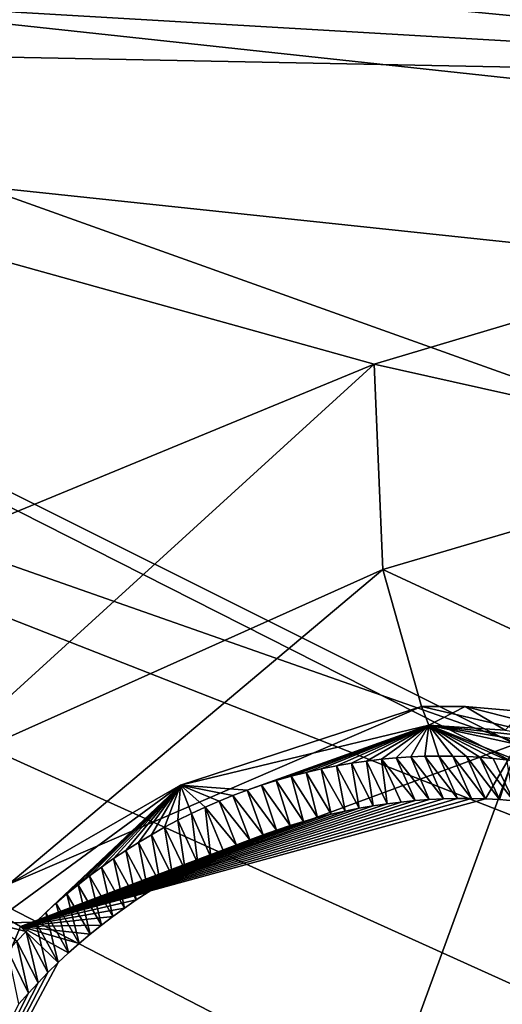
# Model space of a CAD drawing. Header units: millimetres. Extents: x -147 to 294, y -82 to 275.
# Tile 365 of 609: x 254.88 to 256.64, y 188.2 to 191.79. Entities that reach past the tile are written whole.
import ezdxf

# ---------------------------------------------------------------- set-up
doc = ezdxf.new("R2010")
doc.units = ezdxf.units.MM
doc.header["$LTSCALE"] = 67.506716
for name, color, linetype in [('1861', 7, 'CONTINUOUS'), ('1875', 7, 'CONTINUOUS'), ('1965', 7, 'CONTINUOUS'), ('1980', 7, 'CONTINUOUS'), ('1992', 7, 'CONTINUOUS'), ('3609', 7, 'CONTINUOUS'), ('3615', 7, 'CONTINUOUS'), ('3622', 7, 'CONTINUOUS'), ('3623', 7, 'CONTINUOUS'), ('3627', 7, 'CONTINUOUS'), ('3628', 7, 'CONTINUOUS'), ('3629', 7, 'CONTINUOUS'), ('751', 7, 'CONTINUOUS'), ('754', 7, 'CONTINUOUS'), ('807', 7, 'CONTINUOUS'), ('808', 7, 'CONTINUOUS'), ('809', 7, 'CONTINUOUS'), ('871', 7, 'CONTINUOUS'), ('925', 7, 'CONTINUOUS')]:
    doc.layers.add(name, color=color, linetype=linetype)

msp = doc.modelspace()

# ---------------------------------------------------------------- linework, layer by layer
at = {"layer": '1861', "linetype": 'CONTINUOUS'}
for points in [[(256.1755, 190.5356, -21.3275), (254.0064, 189.6418, -21.1411), (249.7258, 192.3305, -19.5089), (256.1755, 190.5356, -21.3275)], [(258.8838, 191.3416, -21.6902), (256.1755, 190.5356, -21.3275), (249.7258, 192.3305, -19.5089), (258.8838, 191.3416, -21.6902)], [(257.6423, 190.207, -21.7517), (256.1755, 190.5356, -21.3275), (258.8838, 191.3416, -21.6902), (257.6423, 190.207, -21.7517)]]:
    msp.add_3dface(points, dxfattribs=at)
at = {"layer": '1875', "linetype": 'CONTINUOUS'}
msp.add_3dface([(256.6768, 191.8249, -21.0486), (258.8838, 191.3416, -21.6902), (249.7258, 192.3305, -19.5089), (256.6768, 191.8249, -21.0486)], dxfattribs=at)
at = {"layer": '1965', "linetype": 'CONTINUOUS'}
for points in [[(254.8826, 188.4804, -19.2269), (256.7011, 189.1499, -19.4087), (249.2447, 191.7663, -17.1565), (254.8826, 188.4804, -19.2269)], [(249.2447, 191.7663, -17.1565), (256.7011, 189.1499, -19.4087), (259.5432, 190.676, -19.5829), (249.2447, 191.7663, -17.1565)], [(254.1326, 186.6917, -19.6291), (254.8826, 188.4804, -19.2269), (249.2447, 191.7663, -17.1565), (254.1326, 186.6917, -19.6291)]]:
    msp.add_3dface(points, dxfattribs=at)
at = {"layer": '1980', "linetype": 'CONTINUOUS'}
for points in [[(249.2374, 192.527, -16.9342), (249.2743, 192.1487, -17.0504), (259.1189, 191.5725, -19.2172), (249.2374, 192.527, -16.9342)], [(249.2743, 192.1487, -17.0504), (249.2447, 191.7663, -17.1565), (259.1189, 191.5725, -19.2172), (249.2743, 192.1487, -17.0504)], [(249.2447, 191.7663, -17.1565), (259.5432, 190.676, -19.5829), (259.1189, 191.5725, -19.2172), (249.2447, 191.7663, -17.1565)]]:
    msp.add_3dface(points, dxfattribs=at)
at = {"layer": '1992', "linetype": 'CONTINUOUS'}
for points in [[(249.2374, 192.527, -16.9342), (259.1189, 191.5725, -19.2172), (250.7056, 197.5463, -15.7704), (249.2374, 192.527, -16.9342)], [(250.7056, 197.5463, -15.7704), (259.1189, 191.5725, -19.2172), (260.9501, 194.9175, -18.665), (250.7056, 197.5463, -15.7704)]]:
    msp.add_3dface(points, dxfattribs=at)
at = {"layer": '3609', "linetype": 'CONTINUOUS'}
for points in [[(256.7011, 189.1499, -19.4087), (254.8826, 188.4804, -19.2269), (256.5835, 188.9468, -19.7433), (256.7011, 189.1499, -19.4087)], [(256.6346, 188.9442, -19.7561), (256.7011, 189.1499, -19.4087), (256.5835, 188.9468, -19.7433), (256.6346, 188.9442, -19.7561)], [(256.6855, 188.9404, -19.7693), (256.7011, 189.1499, -19.4087), (256.6346, 188.9442, -19.7561), (256.6855, 188.9404, -19.7693)], [(256.5835, 188.9468, -19.7433), (254.8826, 188.4804, -19.2269), (256.5322, 188.9481, -19.7309), (256.5835, 188.9468, -19.7433)], [(256.5322, 188.9481, -19.7309), (254.8826, 188.4804, -19.2269), (256.4808, 188.9481, -19.7188), (256.5322, 188.9481, -19.7309)], [(256.4808, 188.9481, -19.7188), (254.8826, 188.4804, -19.2269), (256.4293, 188.9469, -19.7072), (256.4808, 188.9481, -19.7188)], [(256.4293, 188.9469, -19.7072), (254.8826, 188.4804, -19.2269), (256.3777, 188.9443, -19.696), (256.4293, 188.9469, -19.7072)], [(256.3777, 188.9443, -19.696), (254.8826, 188.4804, -19.2269), (256.3262, 188.9406, -19.6852), (256.3777, 188.9443, -19.696)], [(256.3262, 188.9406, -19.6852), (254.8826, 188.4804, -19.2269), (256.2747, 188.9355, -19.6748), (256.3262, 188.9406, -19.6852)], [(256.2747, 188.9355, -19.6748), (254.8826, 188.4804, -19.2269), (256.2232, 188.9292, -19.6649), (256.2747, 188.9355, -19.6748)], [(256.2232, 188.9292, -19.6649), (254.8826, 188.4804, -19.2269), (256.1719, 188.9215, -19.6554), (256.2232, 188.9292, -19.6649)], [(256.1719, 188.9215, -19.6554), (254.8826, 188.4804, -19.2269), (256.1207, 188.9126, -19.6464), (256.1719, 188.9215, -19.6554)], [(256.1207, 188.9126, -19.6464), (254.8826, 188.4804, -19.2269), (256.0697, 188.9025, -19.6378), (256.1207, 188.9126, -19.6464)], [(256.0697, 188.9025, -19.6378), (254.8826, 188.4804, -19.2269), (256.0189, 188.891, -19.6297), (256.0697, 188.9025, -19.6378)], [(256.0189, 188.891, -19.6297), (254.8826, 188.4804, -19.2269), (255.9684, 188.8784, -19.622), (256.0189, 188.891, -19.6297)], [(255.9684, 188.8784, -19.622), (254.8826, 188.4804, -19.2269), (255.9182, 188.8645, -19.6149), (255.9684, 188.8784, -19.622)], [(255.9182, 188.8645, -19.6149), (254.8826, 188.4804, -19.2269), (255.8683, 188.8494, -19.6082), (255.9182, 188.8645, -19.6149)], [(255.8683, 188.8494, -19.6082), (254.8826, 188.4804, -19.2269), (255.8188, 188.8332, -19.602), (255.8683, 188.8494, -19.6082)], [(255.8188, 188.8332, -19.602), (254.8826, 188.4804, -19.2269), (255.7698, 188.8157, -19.5963), (255.8188, 188.8332, -19.602)], [(255.7698, 188.8157, -19.5963), (254.8826, 188.4804, -19.2269), (255.7213, 188.7971, -19.5911), (255.7698, 188.8157, -19.5963)], [(255.7213, 188.7971, -19.5911), (254.8826, 188.4804, -19.2269), (255.6732, 188.7774, -19.5864), (255.7213, 188.7971, -19.5911)], [(255.6732, 188.7774, -19.5864), (254.8826, 188.4804, -19.2269), (255.6256, 188.7564, -19.5822), (255.6732, 188.7774, -19.5864)], [(255.6256, 188.7564, -19.5822), (254.8826, 188.4804, -19.2269), (255.5783, 188.7343, -19.5784), (255.6256, 188.7564, -19.5822)], [(255.5783, 188.7343, -19.5784), (254.8826, 188.4804, -19.2269), (255.5315, 188.711, -19.5752), (255.5783, 188.7343, -19.5784)], [(255.5315, 188.711, -19.5752), (254.8826, 188.4804, -19.2269), (255.4853, 188.6866, -19.5724), (255.5315, 188.711, -19.5752)], [(255.4853, 188.6866, -19.5724), (254.8826, 188.4804, -19.2269), (255.4396, 188.6611, -19.5702), (255.4853, 188.6866, -19.5724)], [(255.4396, 188.6611, -19.5702), (254.8826, 188.4804, -19.2269), (255.3944, 188.6344, -19.5684), (255.4396, 188.6611, -19.5702)], [(255.3944, 188.6344, -19.5684), (254.8826, 188.4804, -19.2269), (255.3499, 188.6067, -19.5671), (255.3944, 188.6344, -19.5684)], [(255.3499, 188.6067, -19.5671), (254.8826, 188.4804, -19.2269), (255.3061, 188.5779, -19.5664), (255.3499, 188.6067, -19.5671)], [(255.3061, 188.5779, -19.5664), (254.8826, 188.4804, -19.2269), (255.2629, 188.5481, -19.5661), (255.3061, 188.5779, -19.5664)], [(255.2629, 188.5481, -19.5661), (254.8826, 188.4804, -19.2269), (255.2204, 188.5172, -19.5663), (255.2629, 188.5481, -19.5661)], [(255.2204, 188.5172, -19.5663), (254.8826, 188.4804, -19.2269), (255.1787, 188.4854, -19.5671), (255.2204, 188.5172, -19.5663)], [(254.8826, 188.4804, -19.2269), (254.1326, 186.6917, -19.6291), (255.0206, 188.3488, -19.5751), (254.8826, 188.4804, -19.2269)], [(255.1787, 188.4854, -19.5671), (254.8826, 188.4804, -19.2269), (255.1378, 188.4526, -19.5683), (255.1787, 188.4854, -19.5671)], [(255.1378, 188.4526, -19.5683), (254.8826, 188.4804, -19.2269), (255.0978, 188.4188, -19.5701), (255.1378, 188.4526, -19.5683)], [(255.0978, 188.4188, -19.5701), (254.8826, 188.4804, -19.2269), (255.0588, 188.3843, -19.5723), (255.0978, 188.4188, -19.5701)], [(255.0588, 188.3843, -19.5723), (254.8826, 188.4804, -19.2269), (255.0206, 188.3488, -19.5751), (255.0588, 188.3843, -19.5723)], [(255.0206, 188.3488, -19.5751), (254.1326, 186.6917, -19.6291), (254.9834, 188.3125, -19.5783), (255.0206, 188.3488, -19.5751)], [(254.9834, 188.3125, -19.5783), (254.1326, 186.6917, -19.6291), (254.947, 188.2753, -19.582), (254.9834, 188.3125, -19.5783)], [(254.947, 188.2753, -19.582), (254.1326, 186.6917, -19.6291), (254.9116, 188.2373, -19.5863), (254.947, 188.2753, -19.582)], [(254.9116, 188.2373, -19.5863), (254.1326, 186.6917, -19.6291), (254.8772, 188.1985, -19.591), (254.9116, 188.2373, -19.5863)]]:
    msp.add_3dface(points, dxfattribs=at)
at = {"layer": '3615', "linetype": 'CONTINUOUS'}
for points in [[(256.3095, 189.1004, -20.4073), (256.3777, 188.9443, -19.696), (256.2566, 189.0968, -20.397), (256.3095, 189.1004, -20.4073)], [(256.3616, 189.1026, -20.4179), (256.4293, 188.9469, -19.7072), (256.3095, 189.1004, -20.4073), (256.3616, 189.1026, -20.4179)], [(256.4293, 188.9469, -19.7072), (256.3777, 188.9443, -19.696), (256.3095, 189.1004, -20.4073), (256.4293, 188.9469, -19.7072)], [(256.4129, 189.1035, -20.4288), (256.4808, 188.9481, -19.7188), (256.3616, 189.1026, -20.4179), (256.4129, 189.1035, -20.4288)], [(256.4808, 188.9481, -19.7188), (256.4293, 188.9469, -19.7072), (256.3616, 189.1026, -20.4179), (256.4808, 188.9481, -19.7188)], [(256.5322, 188.9481, -19.7309), (256.4808, 188.9481, -19.7188), (256.4129, 189.1035, -20.4288), (256.5322, 188.9481, -19.7309)], [(256.4634, 189.1031, -20.4399), (256.5322, 188.9481, -19.7309), (256.4129, 189.1035, -20.4288), (256.4634, 189.1031, -20.4399)], [(256.5835, 188.9468, -19.7433), (256.5322, 188.9481, -19.7309), (256.4634, 189.1031, -20.4399), (256.5835, 188.9468, -19.7433)], [(256.5134, 189.1016, -20.4513), (256.5835, 188.9468, -19.7433), (256.4634, 189.1031, -20.4399), (256.5134, 189.1016, -20.4513)], [(256.6346, 188.9442, -19.7561), (256.5835, 188.9468, -19.7433), (256.5134, 189.1016, -20.4513), (256.6346, 188.9442, -19.7561)], [(256.5627, 189.0988, -20.4629), (256.6346, 188.9442, -19.7561), (256.5134, 189.1016, -20.4513), (256.5627, 189.0988, -20.4629)], [(256.0381, 189.0676, -20.359), (256.0697, 188.9025, -19.6378), (255.9828, 189.0564, -20.3506), (256.0381, 189.0676, -20.359)], [(256.0933, 189.0772, -20.3679), (256.1207, 188.9126, -19.6464), (256.0381, 189.0676, -20.359), (256.0933, 189.0772, -20.3679)], [(256.1207, 188.9126, -19.6464), (256.0697, 188.9025, -19.6378), (256.0381, 189.0676, -20.359), (256.1207, 188.9126, -19.6464)], [(256.1482, 189.0852, -20.3772), (256.1719, 188.9215, -19.6554), (256.0933, 189.0772, -20.3679), (256.1482, 189.0852, -20.3772)], [(256.1719, 188.9215, -19.6554), (256.1207, 188.9126, -19.6464), (256.0933, 189.0772, -20.3679), (256.1719, 188.9215, -19.6554)], [(256.2027, 189.0918, -20.3869), (256.2232, 188.9292, -19.6649), (256.1482, 189.0852, -20.3772), (256.2027, 189.0918, -20.3869)], [(256.2232, 188.9292, -19.6649), (256.1719, 188.9215, -19.6554), (256.1482, 189.0852, -20.3772), (256.2232, 188.9292, -19.6649)], [(256.2566, 189.0968, -20.397), (256.3262, 188.9406, -19.6852), (256.2027, 189.0918, -20.3869), (256.2566, 189.0968, -20.397)], [(256.3262, 188.9406, -19.6852), (256.2747, 188.9355, -19.6748), (256.2027, 189.0918, -20.3869), (256.3262, 188.9406, -19.6852)], [(256.2747, 188.9355, -19.6748), (256.2232, 188.9292, -19.6649), (256.2027, 189.0918, -20.3869), (256.2747, 188.9355, -19.6748)], [(256.3777, 188.9443, -19.696), (256.3262, 188.9406, -19.6852), (256.2566, 189.0968, -20.397), (256.3777, 188.9443, -19.696)], [(256.6855, 188.9404, -19.7693), (256.6346, 188.9442, -19.7561), (256.5627, 189.0988, -20.4629), (256.6855, 188.9404, -19.7693)], [(256.6115, 189.0949, -20.4748), (256.6855, 188.9404, -19.7693), (256.5627, 189.0988, -20.4629), (256.6115, 189.0949, -20.4748)], [(256.6599, 189.0899, -20.487), (256.6855, 188.9404, -19.7693), (256.6115, 189.0949, -20.4748), (256.6599, 189.0899, -20.487)], [(255.8727, 189.0295, -20.3354), (255.9182, 188.8645, -19.6149), (255.8183, 189.014, -20.3286), (255.8727, 189.0295, -20.3354)], [(255.9276, 189.0437, -20.3427), (255.9684, 188.8784, -19.622), (255.8727, 189.0295, -20.3354), (255.9276, 189.0437, -20.3427)], [(255.9684, 188.8784, -19.622), (255.9182, 188.8645, -19.6149), (255.8727, 189.0295, -20.3354), (255.9684, 188.8784, -19.622)], [(255.9828, 189.0564, -20.3506), (256.0189, 188.891, -19.6297), (255.9276, 189.0437, -20.3427), (255.9828, 189.0564, -20.3506)], [(256.0189, 188.891, -19.6297), (255.9684, 188.8784, -19.622), (255.9276, 189.0437, -20.3427), (256.0189, 188.891, -19.6297)], [(256.0697, 188.9025, -19.6378), (256.0189, 188.891, -19.6297), (255.9828, 189.0564, -20.3506), (256.0697, 188.9025, -19.6378)], [(255.7645, 188.997, -20.3223), (255.8188, 188.8332, -19.602), (255.7116, 188.9788, -20.3167), (255.7645, 188.997, -20.3223)], [(255.8183, 189.014, -20.3286), (255.8683, 188.8494, -19.6082), (255.7645, 188.997, -20.3223), (255.8183, 189.014, -20.3286)], [(255.8683, 188.8494, -19.6082), (255.8188, 188.8332, -19.602), (255.7645, 188.997, -20.3223), (255.8683, 188.8494, -19.6082)], [(255.9182, 188.8645, -19.6149), (255.8683, 188.8494, -19.6082), (255.8183, 189.014, -20.3286), (255.9182, 188.8645, -19.6149)], [(255.6596, 188.9594, -20.3116), (255.7213, 188.7971, -19.5911), (255.6089, 188.9389, -20.3071), (255.6596, 188.9594, -20.3116)], [(255.7116, 188.9788, -20.3167), (255.7698, 188.8157, -19.5963), (255.6596, 188.9594, -20.3116), (255.7116, 188.9788, -20.3167)], [(255.7698, 188.8157, -19.5963), (255.7213, 188.7971, -19.5911), (255.6596, 188.9594, -20.3116), (255.7698, 188.8157, -19.5963)], [(255.8188, 188.8332, -19.602), (255.7698, 188.8157, -19.5963), (255.7116, 188.9788, -20.3167), (255.8188, 188.8332, -19.602)], [(255.6089, 188.9389, -20.3071), (255.6732, 188.7774, -19.5864), (255.5581, 188.9168, -20.303), (255.6089, 188.9389, -20.3071)], [(255.7213, 188.7971, -19.5911), (255.6732, 188.7774, -19.5864), (255.6089, 188.9389, -20.3071), (255.7213, 188.7971, -19.5911)], [(255.5079, 188.8935, -20.2995), (255.5315, 188.711, -19.5752), (255.4583, 188.8689, -20.2965), (255.5079, 188.8935, -20.2995)], [(255.5581, 188.9168, -20.303), (255.5783, 188.7343, -19.5784), (255.5079, 188.8935, -20.2995), (255.5581, 188.9168, -20.303)], [(255.5783, 188.7343, -19.5784), (255.5315, 188.711, -19.5752), (255.5079, 188.8935, -20.2995), (255.5783, 188.7343, -19.5784)], [(255.6732, 188.7774, -19.5864), (255.6256, 188.7564, -19.5822), (255.5581, 188.9168, -20.303), (255.6732, 188.7774, -19.5864)], [(255.6256, 188.7564, -19.5822), (255.5783, 188.7343, -19.5784), (255.5581, 188.9168, -20.303), (255.6256, 188.7564, -19.5822)], [(255.4583, 188.8689, -20.2965), (255.4853, 188.6866, -19.5724), (255.4095, 188.8431, -20.294), (255.4583, 188.8689, -20.2965)], [(255.5315, 188.711, -19.5752), (255.4853, 188.6866, -19.5724), (255.4583, 188.8689, -20.2965), (255.5315, 188.711, -19.5752)], [(255.3615, 188.8161, -20.292), (255.3944, 188.6344, -19.5684), (255.3143, 188.788, -20.2906), (255.3615, 188.8161, -20.292)], [(255.4095, 188.8431, -20.294), (255.4396, 188.6611, -19.5702), (255.3615, 188.8161, -20.292), (255.4095, 188.8431, -20.294)], [(255.4396, 188.6611, -19.5702), (255.3944, 188.6344, -19.5684), (255.3615, 188.8161, -20.292), (255.4396, 188.6611, -19.5702)], [(255.4853, 188.6866, -19.5724), (255.4396, 188.6611, -19.5702), (255.4095, 188.8431, -20.294), (255.4853, 188.6866, -19.5724)], [(255.3143, 188.788, -20.2906), (255.3499, 188.6067, -19.5671), (255.2681, 188.7589, -20.2897), (255.3143, 188.788, -20.2906)], [(255.3944, 188.6344, -19.5684), (255.3499, 188.6067, -19.5671), (255.3143, 188.788, -20.2906), (255.3944, 188.6344, -19.5684)], [(255.2681, 188.7589, -20.2897), (255.3061, 188.5779, -19.5664), (255.2229, 188.7288, -20.2893), (255.2681, 188.7589, -20.2897)], [(255.3499, 188.6067, -19.5671), (255.3061, 188.5779, -19.5664), (255.2681, 188.7589, -20.2897), (255.3499, 188.6067, -19.5671)], [(255.2229, 188.7288, -20.2893), (255.2629, 188.5481, -19.5661), (255.1787, 188.6978, -20.2894), (255.2229, 188.7288, -20.2893)], [(255.3061, 188.5779, -19.5664), (255.2629, 188.5481, -19.5661), (255.2229, 188.7288, -20.2893), (255.3061, 188.5779, -19.5664)], [(255.1787, 188.6978, -20.2894), (255.2204, 188.5172, -19.5663), (255.1356, 188.6659, -20.2901), (255.1787, 188.6978, -20.2894)], [(255.2629, 188.5481, -19.5661), (255.2204, 188.5172, -19.5663), (255.1787, 188.6978, -20.2894), (255.2629, 188.5481, -19.5661)], [(255.0936, 188.6333, -20.2913), (255.1378, 188.4526, -19.5683), (255.0528, 188.5999, -20.2929), (255.0936, 188.6333, -20.2913)], [(255.1356, 188.6659, -20.2901), (255.1787, 188.4854, -19.5671), (255.0936, 188.6333, -20.2913), (255.1356, 188.6659, -20.2901)], [(255.1787, 188.4854, -19.5671), (255.1378, 188.4526, -19.5683), (255.0936, 188.6333, -20.2913), (255.1787, 188.4854, -19.5671)], [(255.2204, 188.5172, -19.5663), (255.1787, 188.4854, -19.5671), (255.1356, 188.6659, -20.2901), (255.2204, 188.5172, -19.5663)], [(255.0528, 188.5999, -20.2929), (255.0978, 188.4188, -19.5701), (255.0133, 188.5659, -20.2951), (255.0528, 188.5999, -20.2929)], [(255.1378, 188.4526, -19.5683), (255.0978, 188.4188, -19.5701), (255.0528, 188.5999, -20.2929), (255.1378, 188.4526, -19.5683)], [(255.0133, 188.5659, -20.2951), (255.0588, 188.3843, -19.5723), (254.9753, 188.5317, -20.2977), (255.0133, 188.5659, -20.2951)], [(255.0978, 188.4188, -19.5701), (255.0588, 188.3843, -19.5723), (255.0133, 188.5659, -20.2951), (255.0978, 188.4188, -19.5701)], [(254.9753, 188.5317, -20.2977), (255.0206, 188.3488, -19.5751), (254.9388, 188.4971, -20.3007), (254.9753, 188.5317, -20.2977)], [(255.0588, 188.3843, -19.5723), (255.0206, 188.3488, -19.5751), (254.9753, 188.5317, -20.2977), (255.0588, 188.3843, -19.5723)], [(254.9388, 188.4971, -20.3007), (254.9834, 188.3125, -19.5783), (254.9037, 188.4623, -20.3041), (254.9388, 188.4971, -20.3007)], [(255.0206, 188.3488, -19.5751), (254.9834, 188.3125, -19.5783), (254.9388, 188.4971, -20.3007), (255.0206, 188.3488, -19.5751)], [(254.9037, 188.4623, -20.3041), (254.947, 188.2753, -19.582), (254.8697, 188.4271, -20.308), (254.9037, 188.4623, -20.3041)], [(254.9834, 188.3125, -19.5783), (254.947, 188.2753, -19.582), (254.9037, 188.4623, -20.3041), (254.9834, 188.3125, -19.5783)], [(254.8697, 188.4271, -20.308), (254.9116, 188.2373, -19.5863), (254.8369, 188.3914, -20.3122), (254.8697, 188.4271, -20.308)], [(254.947, 188.2753, -19.582), (254.9116, 188.2373, -19.5863), (254.8697, 188.4271, -20.308), (254.947, 188.2753, -19.582)], [(254.9116, 188.2373, -19.5863), (254.8772, 188.1985, -19.591), (254.8369, 188.3914, -20.3122), (254.9116, 188.2373, -19.5863)]]:
    msp.add_3dface(points, dxfattribs=at)
at = {"layer": '3622', "linetype": 'CONTINUOUS'}
for points in [[(256.1755, 190.5356, -21.3275), (257.6423, 190.207, -21.7517), (256.2083, 189.7844, -21.2584), (256.1755, 190.5356, -21.3275)], [(256.2083, 189.7844, -21.2584), (257.6423, 190.207, -21.7517), (258.2257, 188.8481, -22.064), (256.2083, 189.7844, -21.2584)], [(256.2083, 189.7844, -21.2584), (258.2257, 188.8481, -22.064), (256.3492, 189.2843, -20.6443), (256.2083, 189.7844, -21.2584)], [(256.3492, 189.2843, -20.6443), (258.2257, 188.8481, -22.064), (256.5087, 189.2844, -20.6877), (256.3492, 189.2843, -20.6443)], [(256.5087, 189.2844, -20.6877), (258.2257, 188.8481, -22.064), (256.7186, 189.2664, -20.7514), (256.5087, 189.2844, -20.6877)]]:
    msp.add_3dface(points, dxfattribs=at)
at = {"layer": '3623', "linetype": 'CONTINUOUS'}
for points in [[(254.0064, 189.6418, -21.1411), (256.1755, 190.5356, -21.3275), (254.5231, 189.0311, -21.0914), (254.0064, 189.6418, -21.1411)], [(256.1755, 190.5356, -21.3275), (256.2083, 189.7844, -21.2584), (254.5231, 189.0311, -21.0914), (256.1755, 190.5356, -21.3275)], [(254.5231, 189.0311, -21.0914), (256.2083, 189.7844, -21.2584), (254.8403, 188.6349, -20.467), (254.5231, 189.0311, -21.0914)], [(256.2083, 189.7844, -21.2584), (256.3492, 189.2843, -20.6443), (254.8403, 188.6349, -20.467), (256.2083, 189.7844, -21.2584)]]:
    msp.add_3dface(points, dxfattribs=at)
at = {"layer": '3627', "linetype": 'CONTINUOUS'}
for points in [[(254.8403, 188.6349, -20.467), (256.3492, 189.2843, -20.6443), (255.4679, 188.9972, -20.2584), (254.8403, 188.6349, -20.467)], [(255.4679, 188.9972, -20.2584), (256.3492, 189.2843, -20.6443), (256.3764, 189.2158, -20.3864), (255.4679, 188.9972, -20.2584)], [(254.779, 188.4931, -20.2687), (254.8403, 188.6349, -20.467), (255.4679, 188.9972, -20.2584), (254.779, 188.4931, -20.2687)]]:
    msp.add_3dface(points, dxfattribs=at)
at = {"layer": '3628', "linetype": 'CONTINUOUS'}
for points in [[(255.7116, 188.9788, -20.3167), (255.4679, 188.9972, -20.2584), (256.3764, 189.2158, -20.3864), (255.7116, 188.9788, -20.3167)], [(255.7645, 188.997, -20.3223), (255.7116, 188.9788, -20.3167), (256.3764, 189.2158, -20.3864), (255.7645, 188.997, -20.3223)], [(255.8183, 189.014, -20.3286), (255.7645, 188.997, -20.3223), (256.3764, 189.2158, -20.3864), (255.8183, 189.014, -20.3286)], [(255.8727, 189.0295, -20.3354), (255.8183, 189.014, -20.3286), (256.3764, 189.2158, -20.3864), (255.8727, 189.0295, -20.3354)], [(255.9276, 189.0437, -20.3427), (255.8727, 189.0295, -20.3354), (256.3764, 189.2158, -20.3864), (255.9276, 189.0437, -20.3427)], [(255.9828, 189.0564, -20.3506), (255.9276, 189.0437, -20.3427), (256.3764, 189.2158, -20.3864), (255.9828, 189.0564, -20.3506)], [(256.0381, 189.0676, -20.359), (255.9828, 189.0564, -20.3506), (256.3764, 189.2158, -20.3864), (256.0381, 189.0676, -20.359)], [(256.0933, 189.0772, -20.3679), (256.0381, 189.0676, -20.359), (256.3764, 189.2158, -20.3864), (256.0933, 189.0772, -20.3679)], [(256.1482, 189.0852, -20.3772), (256.0933, 189.0772, -20.3679), (256.3764, 189.2158, -20.3864), (256.1482, 189.0852, -20.3772)], [(256.2027, 189.0918, -20.3869), (256.1482, 189.0852, -20.3772), (256.3764, 189.2158, -20.3864), (256.2027, 189.0918, -20.3869)], [(256.2566, 189.0968, -20.397), (256.2027, 189.0918, -20.3869), (256.3764, 189.2158, -20.3864), (256.2566, 189.0968, -20.397)], [(256.3095, 189.1004, -20.4073), (256.2566, 189.0968, -20.397), (256.3764, 189.2158, -20.3864), (256.3095, 189.1004, -20.4073)], [(256.3616, 189.1026, -20.4179), (256.3095, 189.1004, -20.4073), (256.3764, 189.2158, -20.3864), (256.3616, 189.1026, -20.4179)], [(256.4129, 189.1035, -20.4288), (256.3616, 189.1026, -20.4179), (256.3764, 189.2158, -20.3864), (256.4129, 189.1035, -20.4288)], [(256.7081, 189.0836, -20.4995), (256.6599, 189.0899, -20.487), (256.3764, 189.2158, -20.3864), (256.7081, 189.0836, -20.4995)], [(256.7081, 189.0836, -20.4995), (256.3764, 189.2158, -20.3864), (257.3663, 189.0009, -20.6706), (256.7081, 189.0836, -20.4995)], [(256.6599, 189.0899, -20.487), (256.6115, 189.0949, -20.4748), (256.3764, 189.2158, -20.3864), (256.6599, 189.0899, -20.487)], [(256.6115, 189.0949, -20.4748), (256.5627, 189.0988, -20.4629), (256.3764, 189.2158, -20.3864), (256.6115, 189.0949, -20.4748)], [(256.5627, 189.0988, -20.4629), (256.5134, 189.1016, -20.4513), (256.3764, 189.2158, -20.3864), (256.5627, 189.0988, -20.4629)], [(256.5134, 189.1016, -20.4513), (256.4634, 189.1031, -20.4399), (256.3764, 189.2158, -20.3864), (256.5134, 189.1016, -20.4513)], [(256.4634, 189.1031, -20.4399), (256.4129, 189.1035, -20.4288), (256.3764, 189.2158, -20.3864), (256.4634, 189.1031, -20.4399)], [(257.3663, 189.0009, -20.6706), (256.3764, 189.2158, -20.3864), (257.1508, 189.0912, -20.5948), (257.3663, 189.0009, -20.6706)], [(257.1508, 189.0912, -20.5948), (256.3764, 189.2158, -20.3864), (256.9129, 189.1565, -20.5221), (257.1508, 189.0912, -20.5948)], [(256.9129, 189.1565, -20.5221), (256.3764, 189.2158, -20.3864), (256.6547, 189.198, -20.4526), (256.9129, 189.1565, -20.5221)], [(254.9388, 188.4971, -20.3007), (254.779, 188.4931, -20.2687), (255.4679, 188.9972, -20.2584), (254.9388, 188.4971, -20.3007)], [(254.9753, 188.5317, -20.2977), (254.9388, 188.4971, -20.3007), (255.4679, 188.9972, -20.2584), (254.9753, 188.5317, -20.2977)], [(255.0133, 188.5659, -20.2951), (254.9753, 188.5317, -20.2977), (255.4679, 188.9972, -20.2584), (255.0133, 188.5659, -20.2951)], [(255.0528, 188.5999, -20.2929), (255.0133, 188.5659, -20.2951), (255.4679, 188.9972, -20.2584), (255.0528, 188.5999, -20.2929)], [(255.0936, 188.6333, -20.2913), (255.0528, 188.5999, -20.2929), (255.4679, 188.9972, -20.2584), (255.0936, 188.6333, -20.2913)], [(255.1356, 188.6659, -20.2901), (255.0936, 188.6333, -20.2913), (255.4679, 188.9972, -20.2584), (255.1356, 188.6659, -20.2901)], [(255.1787, 188.6978, -20.2894), (255.1356, 188.6659, -20.2901), (255.4679, 188.9972, -20.2584), (255.1787, 188.6978, -20.2894)], [(255.2229, 188.7288, -20.2893), (255.1787, 188.6978, -20.2894), (255.4679, 188.9972, -20.2584), (255.2229, 188.7288, -20.2893)], [(255.2681, 188.7589, -20.2897), (255.2229, 188.7288, -20.2893), (255.4679, 188.9972, -20.2584), (255.2681, 188.7589, -20.2897)], [(255.3143, 188.788, -20.2906), (255.2681, 188.7589, -20.2897), (255.4679, 188.9972, -20.2584), (255.3143, 188.788, -20.2906)], [(255.3615, 188.8161, -20.292), (255.3143, 188.788, -20.2906), (255.4679, 188.9972, -20.2584), (255.3615, 188.8161, -20.292)], [(255.4095, 188.8431, -20.294), (255.3615, 188.8161, -20.292), (255.4679, 188.9972, -20.2584), (255.4095, 188.8431, -20.294)], [(255.4583, 188.8689, -20.2965), (255.4095, 188.8431, -20.294), (255.4679, 188.9972, -20.2584), (255.4583, 188.8689, -20.2965)], [(255.5079, 188.8935, -20.2995), (255.4583, 188.8689, -20.2965), (255.4679, 188.9972, -20.2584), (255.5079, 188.8935, -20.2995)], [(255.7116, 188.9788, -20.3167), (255.6596, 188.9594, -20.3116), (255.4679, 188.9972, -20.2584), (255.7116, 188.9788, -20.3167)], [(255.6596, 188.9594, -20.3116), (255.6089, 188.9389, -20.3071), (255.4679, 188.9972, -20.2584), (255.6596, 188.9594, -20.3116)], [(255.6089, 188.9389, -20.3071), (255.5581, 188.9168, -20.303), (255.4679, 188.9972, -20.2584), (255.6089, 188.9389, -20.3071)], [(255.5581, 188.9168, -20.303), (255.5079, 188.8935, -20.2995), (255.4679, 188.9972, -20.2584), (255.5581, 188.9168, -20.303)], [(254.9388, 188.4971, -20.3007), (254.9037, 188.4623, -20.3041), (254.779, 188.4931, -20.2687), (254.9388, 188.4971, -20.3007)], [(254.9037, 188.4623, -20.3041), (254.8697, 188.4271, -20.308), (254.779, 188.4931, -20.2687), (254.9037, 188.4623, -20.3041)]]:
    msp.add_3dface(points, dxfattribs=at)
at = {"layer": '3629', "linetype": 'CONTINUOUS'}
for points in [[(256.3492, 189.2843, -20.6443), (256.5087, 189.2844, -20.6877), (256.3764, 189.2158, -20.3864), (256.3492, 189.2843, -20.6443)], [(256.3764, 189.2158, -20.3864), (256.5087, 189.2844, -20.6877), (256.6547, 189.198, -20.4526), (256.3764, 189.2158, -20.3864)], [(256.5087, 189.2844, -20.6877), (256.7186, 189.2664, -20.7514), (256.6547, 189.198, -20.4526), (256.5087, 189.2844, -20.6877)]]:
    msp.add_3dface(points, dxfattribs=at)
at = {"layer": '751', "linetype": 'CONTINUOUS'}
msp.add_3dface([(232.317, 180.3264, -49.292), (232.5161, 191.0117, -47.4006), (256.1637, 187.6719, -49.125), (232.317, 180.3264, -49.292)], dxfattribs=at)
at = {"layer": '754', "linetype": 'CONTINUOUS'}
for points in [[(256.1637, 187.6719, -49.125), (232.5161, 191.0117, -47.4006), (259.9495, 198.0206, -47.2371), (256.1637, 187.6719, -49.125)], [(232.5161, 191.0117, -47.4006), (232.5472, 192.5504, -47.1056), (259.9495, 198.0206, -47.2371), (232.5161, 191.0117, -47.4006)], [(268.656, 183.2375, -49.424), (256.1637, 187.6719, -49.125), (259.9495, 198.0206, -47.2371), (268.656, 183.2375, -49.424)]]:
    msp.add_3dface(points, dxfattribs=at)
at = {"layer": '807', "linetype": 'CONTINUOUS'}
msp.add_3dface([(245.505, 189.6732, -46.5619), (251.8813, 178.2578, -48.5114), (258.4713, 186.6761, -47.2366), (245.505, 189.6732, -46.5619)], dxfattribs=at)
at = {"layer": '808', "linetype": 'CONTINUOUS'}
msp.add_3dface([(245.505, 189.6732, -46.5619), (258.4713, 186.6761, -47.2366), (246.1188, 191.5473, -46.2426), (245.505, 189.6732, -46.5619)], dxfattribs=at)
at = {"layer": '809', "linetype": 'CONTINUOUS'}
for points in [[(246.1188, 191.5473, -46.2426), (258.4713, 186.6761, -47.2366), (246.3288, 192.9439, -45.8372), (246.1188, 191.5473, -46.2426)], [(246.3288, 192.9439, -45.8372), (258.4713, 186.6761, -47.2366), (258.8233, 187.3017, -47.0961), (246.3288, 192.9439, -45.8372)], [(259.166, 187.912, -46.881), (246.3288, 192.9439, -45.8372), (258.8233, 187.3017, -47.0961), (259.166, 187.912, -46.881)]]:
    msp.add_3dface(points, dxfattribs=at)
at = {"layer": '871', "linetype": 'CONTINUOUS'}
msp.add_3dface([(247.2457, 193.8602, -45.4515), (261.953, 188.6075, -46.2899), (258.0476, 203.3559, -44.2348), (247.2457, 193.8602, -45.4515)], dxfattribs=at)
at = {"layer": '925', "linetype": 'CONTINUOUS'}
for points in [[(246.3288, 192.9439, -45.8372), (259.166, 187.912, -46.881), (247.2457, 193.8602, -45.4515), (246.3288, 192.9439, -45.8372)], [(247.2457, 193.8602, -45.4515), (259.166, 187.912, -46.881), (260.6928, 187.0518, -46.9894), (247.2457, 193.8602, -45.4515)], [(261.953, 188.6075, -46.2899), (247.2457, 193.8602, -45.4515), (260.6928, 187.0518, -46.9894), (261.953, 188.6075, -46.2899)]]:
    msp.add_3dface(points, dxfattribs=at)

doc.saveas('drawing.dxf')
